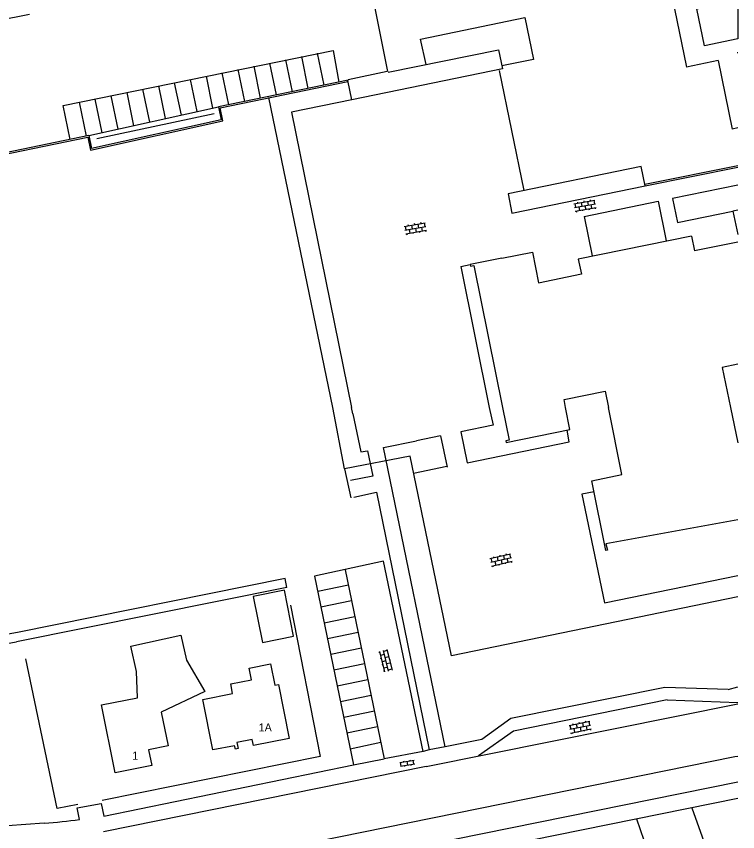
# Model space of a CAD drawing. Extents: x 148816 to 151297, y 399515 to 402500.
# Drawn here: x 151184.7 to 151297.2, y 399683.8 to 399811.1 of the extents above; entities that cross this region are included whole.
import ezdxf

# ---------------------------------------------------------------- set-up
doc = ezdxf.new("R2010")
doc.units = 0
for name, color, linetype in [('B01 Hoofdgebouw  [D] Norm', 7, 'Continuous'), ('B01 Hoofdgebouw  [T] Norm', 7, 'Continuous'), ('B02 Bijgebouw  [D] Norm', 7, 'Continuous'), ('B02 Bijgebouw  [T] Norm', 7, 'Continuous'), ('Q05 Bomenrij  [D] Gem', 7, 'Continuous'), ('S02 Open verharding  Norm', 7, 'Continuous'), ('T01 Muur  [D] Norm', 7, 'Continuous'), ('T01 Muur  [T] Gem', 7, 'Continuous'), ('T03 Hek raster  [D] Gem', 7, 'Continuous'), ('T03 Hek raster  [D] Norm', 7, 'Continuous'), ('T04 Haag heg  [D] Gem', 7, 'Continuous'), ('T04 Haag heg  [D] Norm', 7, 'Continuous'), ('T09 Insteek water  [T] Norm', 7, 'Continuous'), ('V00 Kant verharding algemeen  [T] Gem', 7, 'Continuous'), ('V00 Kant verharding algemeen  [T] Norm', 7, 'Continuous'), ('V00 Kant verharding algemeen secundair  [T] Gem', 7, 'Continuous'), ('V00 Kant verharding algemeen secundair  [T] Norm', 7, 'Continuous'), ('Z02 Huisnummer  [Tekst] Norm', 7, 'Continuous')]:
    doc.layers.add(name, color=color, linetype=linetype)

msp = doc.modelspace()

# ---------------------------------------------------------------- linework, layer by layer
at = {"layer": 'B01 Hoofdgebouw  [D] Norm'}
for p, q in [((151297.24, 399780.81), (151296.49, 399780.65)), ((151296.49, 399780.65), (151297.24, 399776.98)), ((151290.05, 399776.75), (151272.37, 399773.14)), ((151290.05, 399776.75), (151290.52, 399774.44)), ((151297.24, 399775.82), (151290.52, 399774.44)), ((151260.41, 399773.28), (151265.2, 399774.26)), ((151265.2, 399774.26), (151266.18, 399769.47)), ((151272.37, 399773.14), (151272.85, 399770.8)), ((151266.18, 399769.47), (151272.86, 399770.84))]:
    msp.add_line(p, q, dxfattribs=at)
at = {"layer": 'B01 Hoofdgebouw  [T] Norm'}
for p, q in [((151260.41, 399773.28), (151255.5, 399772.29)), ((151255.5, 399772.29), (151255.56, 399772.03)), ((151255.56, 399772.03), (151256.09, 399772.14)), ((151256.09, 399772.14), (151260.55, 399750)), ((151297.24, 399756.76), (151294.83, 399756.26)), ((151294.83, 399756.26), (151296.11, 399750)), ((151270.14, 399751.23), (151276.55, 399752.56)), ((151276.55, 399752.56), (151277.06, 399750)), ((151270.38, 399750), (151270.14, 399751.23)), ((151260.55, 399750), (151261.58, 399744.9)), ((151271.05, 399746.55), (151270.38, 399750)), ((151279.15, 399739.51), (151277.06, 399750)), ((151296.11, 399750), (151297.24, 399744.46)), ((151261.12, 399744.54), (151271.05, 399746.55)), ((151261.58, 399744.9), (151261.06, 399744.77)), ((151261.06, 399744.77), (151261.12, 399744.54)), ((151274.47, 399738.56), (151279.15, 399739.51)), ((151276.68, 399727.66), (151274.47, 399738.56)), ((151297.24, 399732.48), (151276.66, 399728.69)), ((151276.66, 399728.69), (151276.93, 399727.73)), ((151276.93, 399727.73), (151276.68, 399727.66))]:
    msp.add_line(p, q, dxfattribs=at)
msp.add_lwpolyline([(151205.81, 399694.11), (151200.12, 399692.96), (151197.97, 399703.56), (151203.56, 399704.69), (151203.42, 399708.8), (151202.55, 399712.75), (151210.36, 399714.47), (151211.22, 399710.55), (151214.08, 399705.69), (151207.27, 399702.45), (151208.34, 399697.18), (151205.32, 399696.57)], close=True, dxfattribs=at)
msp.add_lwpolyline([(151215.32, 399696.54), (151213.77, 399704.42), (151218.43, 399705.33), (151218.13, 399706.85), (151221.39, 399707.51), (151221.03, 399709.31), (151224.36, 399709.98), (151225.03, 399706.63), (151225.58, 399706.74), (151227.27, 399698.34), (151221.66, 399697.24), (151221.48, 399698.18), (151219.08, 399697.71), (151219.27, 399696.77), (151218.85, 399696.68), (151218.74, 399697.21), (151215.32, 399696.54)], dxfattribs=at)
at = {"layer": 'B02 Bijgebouw  [D] Norm'}
for p, q in [((151242.7, 399802.32), (151259.91, 399805.84)), ((151259.91, 399805.84), (151260.56, 399802.85)), ((151242.55, 399802.42), (151236.45, 399801.15)), ((151260.56, 399802.85), (151237.03, 399798.04)), ((151237.03, 399798.04), (151236.39, 399801.03))]:
    msp.add_line(p, q, dxfattribs=at)
msp.add_lwpolyline([(151282.18, 399787.59), (151261.4, 399783.33), (151262.01, 399780.35), (151282.79, 399784.6)], close=True, dxfattribs=at)
at = {"layer": 'B02 Bijgebouw  [T] Norm'}
msp.add_lwpolyline([(151221.65, 399720.49), (151223.09, 399713.33), (151227.94, 399714.3), (151226.51, 399721.46)], close=True, dxfattribs=at)
at = {"layer": 'Q05 Bomenrij  [D] Gem'}
msp.add_line((151197.25, 399791.98), (151215.52, 399795.87), dxfattribs=at)
at = {"layer": 'S02 Open verharding  Norm'}
for p, q in [((151297.14, 399805.4), (151297.24, 399805.42)), ((151271.68, 399781.8), (151274.93, 399782.37)), ((151272.32, 399781.91), (151272.3, 399782.06)), ((151272.82, 399782), (151272.92, 399781.41)), ((151273.31, 399782.09), (151273.28, 399782.23)), ((151273.8, 399782.17), (151273.91, 399781.58)), ((151274.29, 399782.26), (151274.27, 399782.41)), ((151274.79, 399782.35), (151274.89, 399781.75)), ((151271.79, 399781.21), (151275.04, 399781.78)), ((151271.83, 399781.83), (151271.94, 399781.23)), ((151271.89, 399780.62), (151275.14, 399781.19)), ((151272.43, 399781.32), (151272.53, 399780.73)), ((151273.02, 399780.82), (151273.05, 399780.67)), ((151273.41, 399781.49), (151273.52, 399780.9)), ((151274.01, 399780.99), (151274.04, 399780.84)), ((151274.5, 399781.08), (151274.4, 399781.67)), ((151274.99, 399781.16), (151275.02, 399781.02)), ((151272.04, 399780.64), (151272.07, 399780.5)), ((151245.22, 399778.26), (151248.47, 399778.83)), ((151245.32, 399777.67), (151248.57, 399778.24)), ((151245.37, 399778.29), (151245.47, 399777.7)), ((151245.86, 399778.37), (151245.83, 399778.52)), ((151246.35, 399778.46), (151246.46, 399777.87)), ((151246.84, 399778.55), (151246.82, 399778.69)), ((151247.34, 399778.63), (151247.44, 399778.04)), ((151247.83, 399778.72), (151247.8, 399778.87)), ((151248.04, 399777.54), (151247.93, 399778.13)), ((151248.32, 399778.81), (151248.42, 399778.22)), ((151245.43, 399777.08), (151248.68, 399777.65)), ((151245.57, 399777.1), (151245.6, 399776.96)), ((151245.96, 399777.78), (151246.07, 399777.19)), ((151246.56, 399777.28), (151246.58, 399777.13)), ((151246.95, 399777.96), (151247.05, 399777.36)), ((151247.54, 399777.45), (151247.57, 399777.3)), ((151248.53, 399777.62), (151248.55, 399777.48)), ((151258.57, 399726.42), (151261.79, 399727.16)), ((151258.71, 399725.84), (151261.93, 399726.58)), ((151258.72, 399726.46), (151258.86, 399725.87)), ((151258.84, 399725.25), (151262.06, 399725.99)), ((151259.21, 399726.57), (151259.17, 399726.71)), ((151259.34, 399725.98), (151259.48, 399725.4)), ((151259.7, 399726.68), (151259.83, 399726.1)), ((151260.18, 399726.79), (151260.15, 399726.94)), ((151260.32, 399726.21), (151260.45, 399725.62)), ((151260.67, 399726.91), (151260.8, 399726.32)), ((151261.16, 399727.02), (151261.12, 399727.16)), ((151261.43, 399725.85), (151261.29, 399726.43)), ((151261.64, 399727.13), (151261.78, 399726.54)), ((151261.91, 399725.96), (151261.95, 399725.82)), ((151258.99, 399725.29), (151259.02, 399725.14)), ((151259.96, 399725.51), (151260, 399725.36)), ((151260.94, 399725.74), (151260.97, 399725.59)), ((151241.92, 399712.06), (151242.71, 399708.85)), ((151242.54, 399712.06), (151241.96, 399711.91)), ((151242.51, 399712.2), (151243.3, 399709)), ((151241.38, 399711.77), (151241.23, 399711.73)), ((151241.34, 399711.91), (151242.13, 399708.71)), ((151241.62, 399710.8), (151241.47, 399710.76)), ((151242.08, 399711.43), (151241.5, 399711.28)), ((151242.78, 399711.09), (151242.2, 399710.94)), ((151242.66, 399711.57), (151242.81, 399711.61)), ((151241.86, 399709.83), (151241.71, 399709.79)), ((151242.32, 399710.46), (151241.74, 399710.31)), ((151241.98, 399709.34), (151242.56, 399709.48)), ((151243.02, 399710.11), (151242.44, 399709.97)), ((151242.9, 399710.6), (151243.05, 399710.64)), ((151243.14, 399709.63), (151243.29, 399709.67)), ((151242.1, 399708.86), (151241.95, 399708.82)), ((151243.26, 399709.14), (151242.68, 399709)), ((151270.92, 399700.35), (151274.16, 399701.01)), ((151271.56, 399700.48), (151271.53, 399700.63)), ((151272.05, 399700.58), (151272.17, 399699.99)), ((151272.54, 399700.68), (151272.51, 399700.83)), ((151273.03, 399700.78), (151273.15, 399700.19)), ((151273.52, 399700.88), (151273.49, 399701.03)), ((151274.01, 399700.98), (151274.13, 399700.39)), ((151271.04, 399699.77), (151274.27, 399700.42)), ((151271.07, 399700.38), (151271.19, 399699.8)), ((151271.16, 399699.18), (151274.39, 399699.83)), ((151271.68, 399699.89), (151271.8, 399699.31)), ((151272.29, 399699.41), (151272.32, 399699.26)), ((151272.66, 399700.09), (151272.78, 399699.5)), ((151273.27, 399699.6), (151273.3, 399699.46)), ((151273.76, 399699.7), (151273.64, 399700.29)), ((151274.25, 399699.8), (151274.28, 399699.65)), ((151271.31, 399699.21), (151271.34, 399699.06)), ((151244.5, 399694.58), (151246.76, 399694.96)), ((151244.6, 399693.99), (151246.86, 399694.37)), ((151244.74, 399694.01), (151244.64, 399694.6)), ((151245.11, 399694.83), (151245.14, 399694.69)), ((151245.63, 399694.77), (151245.73, 399694.18)), ((151246.1, 399695), (151246.12, 399694.85)), ((151246.22, 399694.26), (151246.25, 399694.11)), ((151246.72, 399694.34), (151246.62, 399694.93)), ((151245.24, 399694.09), (151245.26, 399693.95))]:
    msp.add_line(p, q, dxfattribs=at)
at = {"layer": 'T01 Muur  [D] Norm'}
for p, q in [((151236.46, 399801.09), (151216.23, 399796.93)), ((151216.23, 399796.93), (151216.64, 399794.91)), ((151216.64, 399794.91), (151196.39, 399790.41)), ((151195.98, 399792.43), (151177.04, 399788.54)), ((151195.98, 399792.43), (151196.39, 399790.41))]:
    msp.add_line(p, q, dxfattribs=at)
for points in [[(151177.04, 399788.54), (151177.08, 399788.34), (151195.82, 399792.2), (151196.23, 399790.17), (151216.88, 399794.75), (151216.47, 399796.77), (151236.42, 399800.88)], [(151297.24, 399787.7), (151282.76, 399784.8)], [(151282.79, 399784.6), (151297.24, 399787.49)]]:
    msp.add_lwpolyline(points, dxfattribs=at)
at = {"layer": 'T01 Muur  [T] Gem'}
msp.add_line((151236.45, 399801.15), (151236.46, 399801.09), dxfattribs=at)
at = {"layer": 'T03 Hek raster  [D] Gem'}
msp.add_lwpolyline([(151238.18, 399824.55), (151242.59, 399802.43)], dxfattribs=at)
at = {"layer": 'T03 Hek raster  [D] Norm'}
msp.add_line((151235.89, 399740.44), (151236.87, 399735.91), dxfattribs=at)
msp.add_lwpolyline([(151297.24, 399720.43), (151252.57, 399711.22), (151246.11, 399742.39), (151235.89, 399740.44), (151234.07, 399749.98), (151224.06, 399798.4)], dxfattribs=at)
at = {"layer": 'T04 Haag heg  [D] Gem'}
for p, q in [((151290.08, 399687.51), (151294.05, 399676.54)), ((151281.45, 399685.77), (151285.39, 399674.58))]:
    msp.add_line(p, q, dxfattribs=at)
at = {"layer": 'T04 Haag heg  [D] Norm'}
for p, q in [((151227.44, 399719.12), (151232.11, 399695.51)), ((151191.02, 399687.38), (151186.18, 399710.79)), ((151232.11, 399695.51), (151198.07, 399688.67)), ((151194.29, 399688.02), (151191.02, 399687.38))]:
    msp.add_line(p, q, dxfattribs=at)
at = {"layer": 'T09 Insteek water  [T] Norm'}
for p, q in [((151226.6, 399723.29), (151184.83, 399714.85)), ((151226.88, 399721.92), (151226.6, 399723.29)), ((151226.88, 399721.92), (151184.69, 399713.41))]:
    msp.add_line(p, q, dxfattribs=at)
msp.add_lwpolyline([(151184.83, 399714.85), (151168.47, 399711.97), (151168.76, 399710.65), (151184.69, 399713.41)], dxfattribs=at)
at = {"layer": 'V00 Kant verharding algemeen  [T] Gem'}
for p, q in [((151186.71, 399811.33), (151178.84, 399809.75)), ((151195.98, 399792.43), (151216.23, 399796.93))]:
    msp.add_line(p, q, dxfattribs=at)
at = {"layer": 'V00 Kant verharding algemeen  [T] Norm'}
for p, q in [((151286.95, 399814.35), (151289.24, 399803.12)), ((151247.72, 399807.49), (151264.03, 399810.87)), ((151264.03, 399810.87), (151265.38, 399804.32)), ((151248.63, 399803.54), (151247.72, 399807.49)), ((151265.38, 399804.32), (151260.44, 399803.34)), ((151294.21, 399804.14), (151289.24, 399803.12)), ((151294.21, 399804.14), (151296.4, 399793.45)), ((151260.02, 399802.58), (151263.86, 399783.84)), ((151237.03, 399798.04), (151227.6, 399796.11)), ((151227.6, 399796.11), (151236.99, 399750)), ((151297.24, 399793.62), (151296.4, 399793.45)), ((151297.24, 399784.71), (151287.09, 399782.64)), ((151273.29, 399779.82), (151284.83, 399782.18)), ((151284.83, 399782.18), (151286.09, 399776.01)), ((151287.09, 399782.64), (151287.85, 399778.89)), ((151273.29, 399779.82), (151274.55, 399773.66)), ((151287.85, 399778.89), (151296.49, 399780.65)), ((151254.05, 399772), (151255.5, 399772.29)), ((151254.05, 399772), (151258.48, 399750)), ((151237.19, 399749.03), (151236.99, 399750)), ((151237.19, 399749.03), (151238.41, 399743.05)), ((151258.48, 399750), (151259.06, 399747.23)), ((151259.06, 399747.23), (151254.04, 399746.2)), ((151270.96, 399744.62), (151270.65, 399746.47)), ((151250.89, 399745.55), (151247.13, 399744.78)), ((151250.89, 399745.55), (151251.89, 399740.69)), ((151254.04, 399746.2), (151255.04, 399741.34)), ((151241.99, 399743.76), (151247.13, 399744.78)), ((151255.04, 399741.34), (151270.96, 399744.62)), ((151238.41, 399743.05), (151239.48, 399743.23)), ((151239.48, 399743.23), (151240.32, 399739.29)), ((151251.61, 399697.05), (151241.99, 399743.76)), ((151246.66, 399739.74), (151251.86, 399740.82)), ((151240.32, 399739.29), (151236.84, 399738.58)), ((151237.36, 399736.01), (151240.86, 399736.77)), ((151240.86, 399736.77), (151249.11, 399696.54)), ((151274.82, 399736.83), (151272.94, 399736.45)), ((151272.94, 399736.45), (151276.45, 399719.51)), ((151241.98, 399726), (151231.21, 399723.65)), ((151248.16, 399696.28), (151241.98, 399726)), ((151231.21, 399723.65), (151237.28, 399694.23)), ((151276.45, 399719.51), (151297.24, 399723.76)), ((151285.86, 399706.31), (151261.84, 399701.44)), ((151295.75, 399705.96), (151285.86, 399706.31)), ((151295.75, 399705.96), (151297.24, 399706.38)), ((151286.26, 399704.35), (151297.24, 399703.96)), ((151248.63, 399693.95), (151297.24, 399703.76)), ((151261.84, 399701.44), (151257.3, 399698.19)), ((151257.3, 399698.19), (151251.61, 399697.05)), ((151251.61, 399697.05), (151249.11, 399696.54)), ((151206.42, 399677.21), (151296.78, 399695.53)), ((151249.11, 399696.54), (151248.16, 399696.28)), ((151198.31, 399686.23), (151237.28, 399694.23)), ((151237.28, 399694.23), (151242.08, 399695.14)), ((151248.63, 399693.95), (151198.29, 399683.78)), ((151211.49, 399674.25), (151297.24, 399691.57)), ((151194.17, 399687.5), (151197.91, 399688.18)), ((151197.91, 399688.18), (151198.31, 399686.23)), ((151297.24, 399688.95), (151212.34, 399671.83)), ((151194.55, 399685.7), (151194.17, 399687.5))]:
    msp.add_line(p, q, dxfattribs=at)
for points in [[(151297.24, 399807.52), (151292.05, 399806.45), (151290.85, 399812.23), (151297.24, 399813.55)], [(151297.24, 399813.55), (151297.24, 399807.52)], [(151286.26, 399704.35), (151262.24, 399699.48), (151256.82, 399695.6)], [(151296.78, 399695.53), (151297.24, 399695.59)], [(151189.04, 399685.09), (151180.38, 399684.51)]]:
    msp.add_lwpolyline(points, dxfattribs=at)
msp.add_arc((151183.14, 399764.52), 79.64, 274.247, 278.2357, dxfattribs=at)
at = {"layer": 'V00 Kant verharding algemeen secundair  [T] Gem'}
for p, q in [((151231.62, 399805.29), (151232.65, 399800.33)), ((151224.19, 399803.76), (151225.22, 399798.78)), ((151226.67, 399804.27), (151227.7, 399799.29)), ((151229.15, 399804.78), (151230.17, 399799.81)), ((151219.23, 399802.74), (151220.26, 399797.76)), ((151221.71, 399803.25), (151222.74, 399798.27)), ((151211.8, 399801.2), (151212.84, 399796.17)), ((151214.28, 399801.72), (151215.31, 399796.72)), ((151216.76, 399802.23), (151217.78, 399797.25)), ((151206.84, 399800.18), (151207.9, 399795.08)), ((151209.32, 399800.69), (151210.37, 399795.63)), ((151199.41, 399798.65), (151200.49, 399793.43)), ((151201.89, 399799.16), (151202.96, 399793.98)), ((151204.37, 399799.67), (151205.43, 399794.53)), ((151194.46, 399797.63), (151195.55, 399792.35)), ((151196.93, 399798.14), (151198.02, 399792.89)), ((151236.49, 399722.26), (151231.7, 399721.27)), ((151236.99, 399719.8), (151232.21, 399718.81)), ((151237.5, 399717.34), (151232.71, 399716.35)), ((151238.01, 399714.89), (151233.22, 399713.9)), ((151238.52, 399712.43), (151233.73, 399711.44)), ((151239.02, 399709.97), (151234.24, 399708.98)), ((151239.53, 399707.51), (151234.74, 399706.52)), ((151240.04, 399705.05), (151235.25, 399704.06)), ((151240.54, 399702.59), (151235.76, 399701.6)), ((151241.05, 399700.13), (151236.27, 399699.15)), ((151241.56, 399697.68), (151236.77, 399696.69))]:
    msp.add_line(p, q, dxfattribs=at)
msp.add_lwpolyline([(151193.07, 399791.84), (151191.98, 399797.11), (151234.12, 399805.74), (151234.99, 399800.79)], dxfattribs=at)
at = {"layer": 'V00 Kant verharding algemeen secundair  [T] Norm'}
for p in [(151236, 399724.64), (151248.16, 399696.28)]:
    msp.add_line(p, (151242.08, 399695.14), dxfattribs=at)

# ---------------------------------------------------------------- texts
at = {"layer": 'Z02 Huisnummer  [Tekst] Norm'}
for s, p in [('1A', (151222.49, 399699.43)), ('1', (151202.76, 399695.02))]:
    msp.add_text(s, height=1.25, dxfattribs=at).set_placement(p)

doc.saveas('drawing.dxf')
